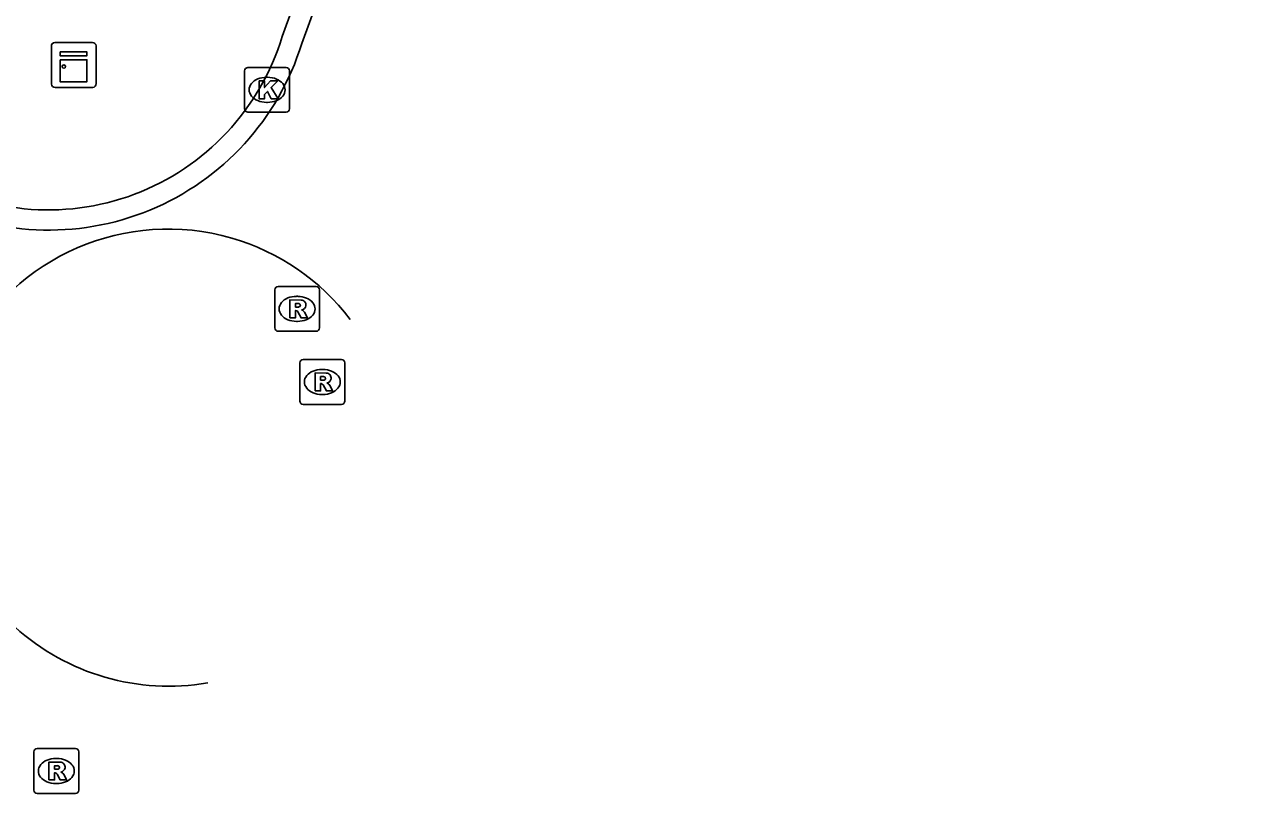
# Model space of a CAD drawing. Extents: x 155888 to 156864, y 383882 to 384671.
# Drawn here: x 156670.41 to 156697.83, y 383889.19 to 383906.35 of the extents above; entities that cross this region are included whole.
import ezdxf

# ---------------------------------------------------------------- set-up
doc = ezdxf.new("R2010")
doc.units = 0
for name, color, linetype in [('IMGEO_Kast', 7, 'Continuous'), ('IMGEO_Kolk', 7, 'Continuous'), ('IMGEO_Rijbaan_lokaal_open', 7, 'Continuous'), ('IMGEO_Rioolput', 7, 'Continuous')]:
    doc.layers.add(name, color=color, linetype=linetype)

msp = doc.modelspace()

# ---------------------------------------------------------------- linework, layer by layer
at = {"layer": 'IMGEO_Kast'}
for p, q in [((156671.079, 383905.945), (156671.92, 383905.945)), ((156671.92, 383905.945), (156671.079, 383905.945)), ((156671.004, 383905.02), (156671.004, 383905.861)), ((156671.004, 383905.861), (156671.004, 383905.02)), ((156672.004, 383905.87), (156672.004, 383905.029)), ((156672.004, 383905.029), (156672.004, 383905.87)), ((156671.929, 383904.945), (156671.088, 383904.945)), ((156671.088, 383904.945), (156671.929, 383904.945))]:
    msp.add_line(p, q, dxfattribs=at)
for points in [[(156671.199, 383905.735), (156671.799, 383905.735), (156671.799, 383905.65), (156671.199, 383905.65), (156671.199, 383905.735)], [(156671.199, 383905.56), (156671.799, 383905.56), (156671.799, 383905.071), (156671.199, 383905.071), (156671.199, 383905.56)]]:
    msp.add_lwpolyline(points, dxfattribs=at)
msp.add_circle((156671.283, 383905.409), 0.0377, dxfattribs=at)
for centre, start, end in [((156671.082, 383905.867), 92.4484, 184.2845), ((156671.082, 383905.867), 92.4484, 184.2845), ((156671.926, 383905.867), 2.4484, 94.2845), ((156671.926, 383905.867), 2.4484, 94.2845), ((156671.082, 383905.023), 182.4484, 274.2845), ((156671.082, 383905.023), 182.4484, 274.2845), ((156671.926, 383905.023), 272.4484, 4.2845), ((156671.926, 383905.023), 272.4484, 4.2845)]:
    msp.add_arc(centre, 0.0779, start, end, dxfattribs=at)
at = {"layer": 'IMGEO_Kolk'}
for p, q in [((156675.393, 383905.39), (156676.245, 383905.39)), ((156675.318, 383904.464), (156675.318, 383905.316)), ((156675.806, 383905.17), (156675.831, 383905.17)), ((156676.319, 383905.316), (156676.319, 383904.464)), ((156675.829, 383904.61), (156675.804, 383904.61)), ((156676.245, 383904.39), (156675.393, 383904.39))]:
    msp.add_line(p, q, dxfattribs=at)
for points in [[(156675.393, 383905.39), (156676.245, 383905.39)], [(156675.318, 383904.464), (156675.318, 383905.316)], [(156675.639, 383905.09), (156675.762, 383905.09), (156675.762, 383904.939), (156675.892, 383905.09), (156676.056, 383905.09), (156675.91, 383904.939), (156676.063, 383904.69), (156675.911, 383904.69), (156675.826, 383904.854), (156675.762, 383904.787), (156675.762, 383904.69), (156675.639, 383904.69), (156675.639, 383905.09)], [(156676.319, 383905.316), (156676.319, 383904.464)], [(156676.245, 383904.39), (156675.393, 383904.39)]]:
    msp.add_lwpolyline(points, dxfattribs=at)
for centre, start, end in [((156675.395, 383905.314), 91.552, 178.448), ((156675.395, 383905.314), 91.552, 178.448), ((156676.243, 383905.314), 1.552, 88.448), ((156676.243, 383905.314), 1.552, 88.448), ((156675.395, 383904.466), 181.552, 268.448), ((156675.395, 383904.466), 181.552, 268.448), ((156676.243, 383904.466), 271.552, 358.448), ((156676.243, 383904.466), 271.552, 358.448)]:
    msp.add_arc(centre, 0.0765, start, end, dxfattribs=at)
for centre, major_axis, ratio, start_param, end_param in [((156675.805, 383904.89), (-0.387, 0.002), 0.722429, 4.712389, 7.853982), ((156675.83, 383904.89), (-0.39, 0.002), 0.717154, 1.570796, 4.712389)]:
    msp.add_ellipse(centre, major_axis=major_axis, ratio=ratio, start_param=start_param, end_param=end_param, dxfattribs=at)
at = {"layer": 'IMGEO_Rijbaan_lokaal_open'}
for points in [[(156725.263, 384039.726), (156724.824, 384038.423), (156710.873, 384000), (156710.148, 383998.003), (156697.031, 383961.901), (156676.593, 383905.923)], [(156680.383, 383917.674), (156676.156, 383906.083)]]:
    msp.add_lwpolyline(points, dxfattribs=at)
for centre, radius, start, end in [((156670.935, 383907.665), 5.456, 238.1016, 343.1468), ((156670.947, 383907.668), 5.909, 242.0767, 342.8212), ((156673.61, 383896.672), 5.11, 73.8669, 152.8751), ((156673.608, 383896.672), 5.111, 37.2763, 73.846), ((156673.623, 383896.689), 5.111, 227.838, 279.8065)]:
    msp.add_arc(centre, radius, start, end, dxfattribs=at)
at = {"layer": 'IMGEO_Rioolput'}
for p, q in [((156675.989, 383899.575), (156675.989, 383900.427)), ((156676.064, 383900.501), (156676.916, 383900.501)), ((156676.99, 383900.427), (156676.99, 383899.575)), ((156676.477, 383900.281), (156676.502, 383900.281)), ((156676.5, 383899.721), (156676.475, 383899.721)), ((156676.916, 383899.501), (156676.064, 383899.501)), ((156676.552, 383897.944), (156676.552, 383898.796)), ((156676.627, 383898.87), (156677.479, 383898.87)), ((156677.553, 383898.796), (156677.553, 383897.944)), ((156677.04, 383898.65), (156677.065, 383898.65)), ((156677.063, 383898.09), (156677.038, 383898.09)), ((156677.479, 383897.87), (156676.627, 383897.87)), ((156670.614, 383889.26), (156670.614, 383890.112)), ((156670.689, 383890.186), (156671.541, 383890.186)), ((156671.615, 383890.112), (156671.615, 383889.26)), ((156671.102, 383889.966), (156671.127, 383889.966)), ((156671.541, 383889.186), (156670.689, 383889.186)), ((156671.125, 383889.406), (156671.1, 383889.406))]:
    msp.add_line(p, q, dxfattribs=at)
for points in [[(156675.989, 383899.575), (156675.989, 383900.427)], [(156676.064, 383900.501), (156676.916, 383900.501)], [(156676.99, 383900.427), (156676.99, 383899.575)], [(156676.578, 383900.199), (156676.326, 383900.201), (156676.326, 383899.801)], [(156676.326, 383899.801), (156676.45, 383899.801), (156676.45, 383899.963), (156676.461, 383899.963)], [(156676.504, 383900.12), (156676.45, 383900.12), (156676.45, 383900.039)], [(156676.45, 383900.039), (156676.502, 383900.039)], [(156676.508, 383899.934), (156676.579, 383899.801), (156676.719, 383899.801), (156676.654, 383899.927)], [(156676.916, 383899.501), (156676.064, 383899.501)], [(156676.552, 383897.944), (156676.552, 383898.796)], [(156676.627, 383898.87), (156677.479, 383898.87)], [(156677.553, 383898.796), (156677.553, 383897.944)], [(156677.141, 383898.568), (156676.889, 383898.57), (156676.889, 383898.17)], [(156676.889, 383898.17), (156677.013, 383898.17), (156677.013, 383898.332), (156677.024, 383898.332)], [(156677.067, 383898.489), (156677.013, 383898.489), (156677.013, 383898.408)], [(156677.013, 383898.408), (156677.065, 383898.408)], [(156677.071, 383898.303), (156677.142, 383898.17), (156677.282, 383898.17), (156677.217, 383898.296)], [(156677.479, 383897.87), (156676.627, 383897.87)], [(156670.614, 383889.26), (156670.614, 383890.112)], [(156670.689, 383890.186), (156671.541, 383890.186)], [(156671.615, 383890.112), (156671.615, 383889.26)], [(156671.203, 383889.884), (156670.951, 383889.886), (156670.951, 383889.486)], [(156671.129, 383889.805), (156671.075, 383889.805), (156671.075, 383889.724)], [(156671.075, 383889.724), (156671.127, 383889.724)], [(156670.951, 383889.486), (156671.075, 383889.486), (156671.075, 383889.648), (156671.086, 383889.648)], [(156671.133, 383889.619), (156671.204, 383889.486), (156671.344, 383889.486), (156671.279, 383889.612)], [(156671.541, 383889.186), (156670.689, 383889.186)]]:
    msp.add_lwpolyline(points, dxfattribs=at)
for centre, radius, start, end in [((156676.066, 383900.425), 0.0765, 91.552, 178.448), ((156676.066, 383900.425), 0.0765, 91.552, 178.448), ((156676.914, 383900.425), 0.0765, 1.552, 88.448), ((156676.914, 383900.425), 0.0765, 1.552, 88.448), ((156676.577, 383900.089), 0.109, 350.3612, 89.416), ((156676.46, 383899.91), 0.0533, 26.0293, 88.6989), ((156676.486, 383900.228), 0.19, 274.7715, 282.9687), ((156676.51, 383900.024), 0.0964, 77.0061, 93.1865), ((156676.524, 383900.081), 0.0378, 276.6634, 79.6772), ((156676.575, 383900.089), 0.112, 277.5842, 350.9817), ((156676.559, 383899.874), 0.108, 29.5134, 73.7905), ((156676.066, 383899.577), 0.0765, 181.552, 268.448), ((156676.066, 383899.577), 0.0765, 181.552, 268.448), ((156676.914, 383899.577), 0.0765, 271.552, 358.448), ((156676.914, 383899.577), 0.0765, 271.552, 358.448), ((156676.629, 383898.794), 0.0765, 91.552, 178.448), ((156676.629, 383898.794), 0.0765, 91.552, 178.448), ((156677.477, 383898.794), 0.0765, 1.552, 88.448), ((156677.477, 383898.794), 0.0765, 1.552, 88.448), ((156677.14, 383898.458), 0.109, 350.3612, 89.416), ((156677.023, 383898.279), 0.0533, 26.0293, 88.6989), ((156677.049, 383898.597), 0.19, 274.7715, 282.9687), ((156677.073, 383898.393), 0.0964, 77.0061, 93.1865), ((156677.087, 383898.45), 0.0378, 276.6634, 79.6772), ((156677.138, 383898.458), 0.112, 277.5842, 350.9817), ((156677.122, 383898.243), 0.108, 29.5134, 73.7905), ((156676.629, 383897.946), 0.0765, 181.552, 268.448), ((156676.629, 383897.946), 0.0765, 181.552, 268.448), ((156677.477, 383897.946), 0.0765, 271.552, 358.448), ((156677.477, 383897.946), 0.0765, 271.552, 358.448), ((156670.691, 383890.11), 0.0765, 91.552, 178.448), ((156670.691, 383890.11), 0.0765, 91.552, 178.448), ((156671.539, 383890.11), 0.0765, 1.552, 88.448), ((156671.539, 383890.11), 0.0765, 1.552, 88.448), ((156671.111, 383889.913), 0.19, 274.7715, 282.9687), ((156671.135, 383889.709), 0.0964, 77.0061, 93.1865), ((156671.149, 383889.766), 0.0378, 276.6634, 79.6772), ((156671.202, 383889.774), 0.109, 350.3612, 89.416), ((156671.2, 383889.774), 0.112, 277.5842, 350.9817), ((156671.085, 383889.595), 0.0533, 26.0293, 88.6989), ((156671.184, 383889.559), 0.108, 29.5134, 73.7905), ((156670.691, 383889.262), 0.0765, 181.552, 268.448), ((156670.691, 383889.262), 0.0765, 181.552, 268.448), ((156671.539, 383889.262), 0.0765, 271.552, 358.448), ((156671.539, 383889.262), 0.0765, 271.552, 358.448)]:
    msp.add_arc(centre, radius, start, end, dxfattribs=at)
for centre, major_axis, ratio, start_param, end_param in [((156676.476, 383900.001), (-0.387, 0.002), 0.722429, 4.712389, 7.853982), ((156676.501, 383900.001), (-0.39, 0.002), 0.717154, 1.570796, 4.712389), ((156677.039, 383898.37), (-0.387, 0.002), 0.722429, 4.712389, 7.853982), ((156677.064, 383898.37), (-0.39, 0.002), 0.717154, 1.570796, 4.712389), ((156671.101, 383889.686), (-0.387, 0.002), 0.722429, 4.712389, 7.853982), ((156671.126, 383889.686), (-0.39, 0.002), 0.717154, 1.570796, 4.712389)]:
    msp.add_ellipse(centre, major_axis=major_axis, ratio=ratio, start_param=start_param, end_param=end_param, dxfattribs=at)

doc.saveas('drawing.dxf')
